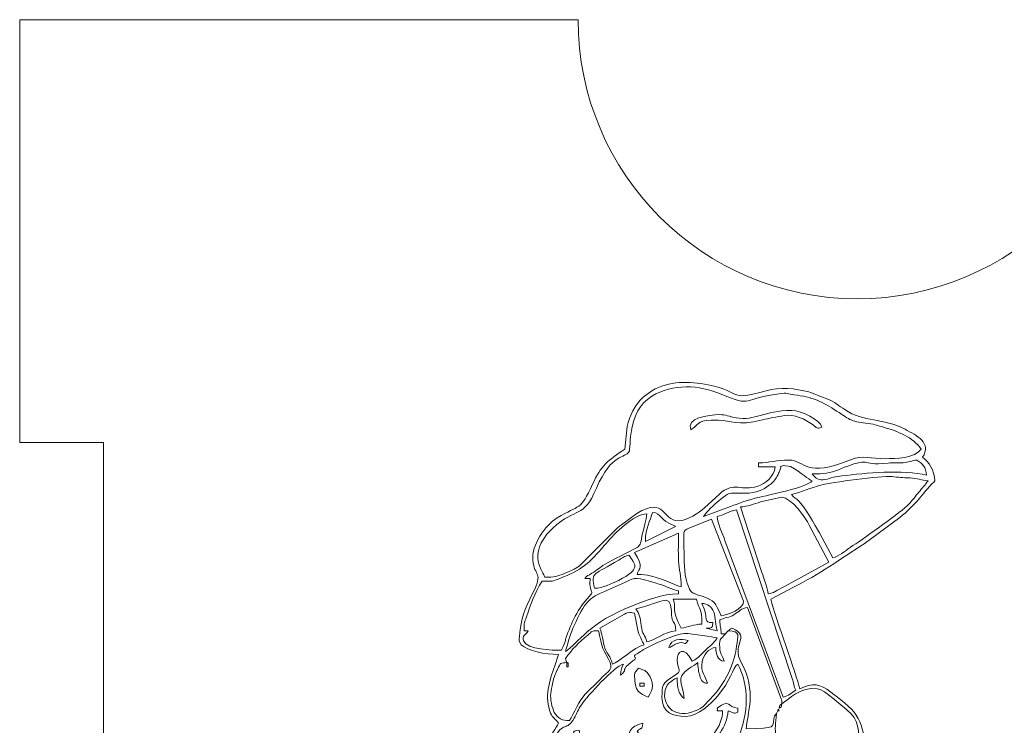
# Model space of a CAD drawing. Header units: millimetres. Extents: x -811 to 1340, y -192 to 870.
# Tile 554 of 656: x 486 to 521, y 341 to 366. Entities that reach past the tile are written whole.
import ezdxf

# ---------------------------------------------------------------- set-up
doc = ezdxf.new("R2010")
doc.units = ezdxf.units.MM
doc.header["$MEASUREMENT"] = 0
doc.layers.add('layer 1', color=7, linetype='Continuous')

msp = doc.modelspace()

# ---------------------------------------------------------------- linework, layer by layer
at = {"layer": 'layer 1', "color": 250, "lineweight": 9}
msp.add_open_spline([(545.8618, 331.1878), (545.8618, 331.1878), (545.8618, 316.0378), (545.8618, 316.0378), (545.8618, 316.0378), (545.8618, 316.0378), (525.8618, 316.0378), (525.8618, 316.0378), (525.8618, 316.0378), (525.8618, 316.0378), (525.8618, 319.0378), (525.8618, 319.0378), (525.8618, 319.0378), (525.8618, 319.0378), (505.8618, 319.0378), (505.8618, 319.0378), (505.8618, 319.0378), (505.8618, 319.0378), (505.8618, 316.0378), (505.8618, 316.0378), (505.8618, 316.0378), (505.8618, 316.0378), (485.8618, 316.0378), (485.8618, 316.0378), (485.8618, 316.0378), (485.8618, 316.0378), (485.8618, 331.1878), (485.8618, 331.1878), (485.8618, 331.1878), (485.8618, 331.1878), (488.8618, 331.1878), (488.8618, 331.1878), (488.8618, 331.1878), (488.8618, 331.1878), (488.8618, 350.8878), (488.8618, 350.8878), (488.8618, 350.8878), (488.8618, 350.8878), (485.8618, 350.8878), (485.8618, 350.8878), (485.8618, 350.8878), (485.8618, 350.8878), (485.8618, 366.0378), (485.8618, 366.0378), (485.8618, 366.0378), (485.8618, 366.0378), (505.8617, 366.0378), (505.8617, 366.0378), (505.8617, 366.0378), (505.8617, 360.5159), (510.3399, 356.0378), (515.8617, 356.0378), (515.8617, 356.0378), (521.3835, 356.0378), (525.8617, 360.5159), (525.8617, 366.0378), (525.8617, 366.0378), (525.8617, 366.0378), (545.8618, 366.0378), (545.8618, 366.0378), (545.8618, 366.0378), (545.8618, 366.0378), (545.8618, 350.8878), (545.8618, 350.8878), (545.8618, 350.8878), (545.8618, 350.8878), (542.8618, 350.8878), (542.8618, 350.8878), (542.8618, 350.8878), (542.8618, 350.8878), (542.8618, 331.1878), (542.8618, 331.1878), (542.8618, 331.1878), (542.8618, 331.1878), (545.8618, 331.1878), (545.8618, 331.1878)], degree=3, knots=[0, 0, 0, 0, 0.05, 0.05, 0.05, 0.05, 0.1, 0.1, 0.1, 0.1, 0.15, 0.15, 0.15, 0.15, 0.2, 0.2, 0.2, 0.2, 0.25, 0.25, 0.25, 0.25, 0.3, 0.3, 0.3, 0.3, 0.35, 0.35, 0.35, 0.35, 0.4, 0.4, 0.4, 0.4, 0.45, 0.45, 0.45, 0.45, 0.5, 0.5, 0.5, 0.5, 0.55, 0.55, 0.55, 0.55, 0.6, 0.6, 0.6, 0.6, 0.65, 0.65, 0.65, 0.65, 0.7, 0.7, 0.7, 0.7, 0.75, 0.75, 0.75, 0.75, 0.8, 0.8, 0.8, 0.8, 0.85, 0.85, 0.85, 0.85, 0.9, 0.9, 0.9, 0.9, 1, 1, 1, 1], dxfattribs=at)
at = {"layer": 'layer 1', "color": 114, "lineweight": 9}
for points, knots in [([(507.5341, 350.6536), (506.9558, 350.2663), (506.6691, 350.0427), (506.3772, 349.3914), (506.3772, 349.3914), (505.9445, 348.426), (505.9174, 348.6796), (505.1157, 348.1844), (505.1157, 348.1844), (504.6814, 347.916), (504.1863, 347.2264), (504.2399, 346.6644), (504.2399, 346.6644), (504.2963, 346.0758), (504.6301, 346.2676), (504.2427, 345.5027), (504.2427, 345.5027), (503.9026, 344.831), (503.8407, 344.648), (503.7643, 343.9493), (503.7643, 343.9493), (503.7499, 343.8168), (503.7294, 343.7505), (503.8291, 343.6442), (503.8291, 343.6442), (504.051, 343.4074), (504.6887, 343.2975), (505.1643, 343.2975), (505.1643, 343.2975), (505.1643, 343.2975), (505.0309, 342.8879), (505.0309, 342.8879), (505.0309, 342.8879), (504.831, 342.3594), (504.642, 341.7527), (504.8792, 341.1856), (504.8792, 341.1856), (504.9467, 341.0245), (505.0593, 340.9858), (505.1643, 340.829), (505.1643, 340.829), (504.9798, 340.4802), (504.4302, 339.908), (504.7763, 339.256), (504.7763, 339.256), (504.845, 339.1264), (504.885, 339.1246), (504.9669, 339.0023), (504.9669, 339.0023), (504.9382, 338.8952), (504.4732, 337.9715), (504.4732, 337.3238), (504.4732, 337.3238), (504.4732, 336.8465), (504.6056, 337.1653), (504.2849, 336.6728), (504.2849, 336.6728), (504.0336, 336.2872), (503.8427, 335.8352), (503.6949, 335.3867), (503.6949, 335.3867), (503.2564, 334.0568), (504.0153, 332.9299), (505.51, 332.9299), (505.51, 332.9299), (505.51, 332.9299), (505.4323, 332.8101), (505.4323, 332.8101), (505.4323, 332.8101), (505.18, 332.4588), (505.01, 332.0888), (504.8736, 331.6901), (504.8736, 331.6901), (504.8103, 331.5047), (504.7912, 331.3927), (504.7361, 331.1858), (504.7361, 331.1858), (504.4159, 329.9838), (504.7812, 329.9118), (503.8531, 329.5511), (503.8531, 329.5511), (502.8345, 329.1552), (503.0018, 329.0287), (502.3127, 328.2774), (502.3127, 328.2774), (502.0994, 328.0449), (501.84, 327.905), (501.5951, 327.7114), (501.5951, 327.7114), (501.5951, 327.7114), (501.1149, 327.2041), (501.1149, 327.2041), (501.1149, 327.2041), (500.746, 326.6563), (500.5658, 325.8764), (501.4668, 325.727), (501.4668, 325.727), (502.5451, 325.5482), (501.8853, 325.5706), (502.7526, 325.0874), (502.7526, 325.0874), (502.8934, 325.009), (503.0131, 324.9026), (503.1424, 324.8355), (503.1424, 324.8355), (503.6618, 324.5657), (504.4366, 324.4039), (505.1148, 324.29), (505.1148, 324.29), (505.816, 324.1723), (506.6349, 324.0433), (507.4354, 324.0433), (507.4354, 324.0433), (507.4354, 324.0433), (508.0751, 324.0907), (508.0751, 324.0907), (508.0751, 324.0907), (508.8095, 324.1142), (509.615, 324.2113), (510.3131, 324.3253), (510.3131, 324.3253), (511.3656, 324.497), (511.4117, 324.5501), (512.4132, 324.4298), (512.4132, 324.4298), (513.1197, 324.3449), (513.7458, 324.2871), (514.4532, 324.4803), (514.4532, 324.4803), (514.7429, 324.5594), (515.0711, 324.6379), (515.3345, 324.7345), (515.3345, 324.7345), (515.3345, 324.7345), (516.455, 325.2927), (516.455, 325.2927), (516.455, 325.2927), (516.5829, 325.3738), (516.6894, 325.4431), (516.801, 325.5389), (516.801, 325.5389), (517.4943, 326.1341), (517.4331, 326.3775), (517.7889, 326.7727), (517.7889, 326.7727), (518.0398, 327.0515), (518.8691, 327.3073), (519.243, 327.5897), (519.243, 327.5897), (519.243, 327.5897), (520.0835, 328.5265), (520.0835, 328.5265), (520.0835, 328.5265), (520.4641, 329.2247), (520.3412, 329.9651), (519.5683, 330.2518), (519.5683, 330.2518), (519.3179, 330.3448), (518.9488, 330.3993), (518.642, 330.4117), (518.642, 330.4117), (518.296, 330.4256), (517.9704, 330.4912), (517.6666, 330.5718), (517.6666, 330.5718), (516.995, 330.7502), (517.1854, 331.2361), (516.2725, 331.4488), (516.2725, 331.4488), (516.2725, 332.2284), (516.1786, 333.2052), (515.8579, 333.9469), (515.8579, 333.9469), (515.5748, 334.6012), (515.0081, 335.1241), (514.3965, 335.4477), (514.3965, 335.4477), (514.3965, 335.9633), (514.502, 336.247), (514.3109, 336.8925), (514.3109, 336.8925), (514.2667, 337.0418), (514.2342, 337.1727), (514.199, 337.3238), (514.199, 337.3238), (514.377, 337.3385), (514.38, 337.3711), (514.4984, 337.4687), (514.4984, 337.4687), (514.6459, 337.59), (514.6151, 337.6257), (514.7421, 337.7187), (514.7421, 337.7187), (514.9351, 337.6671), (515.0408, 337.4386), (515.3976, 337.2881), (515.3976, 337.2881), (515.9831, 337.0411), (516.5568, 336.842), (517.0707, 337.4143), (517.0707, 337.4143), (517.1239, 337.4734), (517.2833, 337.733), (517.3167, 337.81), (517.3167, 337.81), (517.953, 339.2792), (516.5436, 340.4458), (516.1266, 339.3451), (516.1266, 339.3451), (516.0044, 339.0225), (516.2999, 338.0643), (515.9763, 338.0643), (515.9763, 338.0643), (515.7822, 338.0643), (515.6991, 338.1534), (515.5995, 338.2798), (515.5995, 338.2798), (515.5995, 338.2798), (515.4826, 338.5086), (515.4826, 338.5086), (515.4826, 338.5086), (515.6724, 338.7677), (515.735, 338.6573), (515.8783, 339.1004), (515.8783, 339.1004), (516.0936, 339.7668), (516.2453, 340.48), (515.8272, 341.1242), (515.8272, 341.1242), (515.6613, 341.3797), (515.1799, 341.7453), (514.9186, 341.9436), (514.9186, 341.9436), (514.5205, 342.2456), (514.2644, 342.2842), (513.8041, 342.0633), (513.8041, 342.0633), (513.683, 342.5827), (512.9236, 344.6013), (512.7673, 345.2723), (512.7673, 345.2723), (512.7673, 345.2723), (513.5736, 345.7002), (513.5736, 345.7002), (513.5736, 345.7002), (514.4639, 346.1411), (515.2869, 346.7245), (516.1098, 347.2617), (516.1098, 347.2617), (516.1098, 347.2617), (517.3867, 348.2064), (517.3867, 348.2064), (517.3867, 348.2064), (517.9294, 348.6326), (518.1061, 348.9409), (518.523, 349.3904), (518.523, 349.3904), (518.53, 349.3979), (518.5403, 349.4083), (518.5472, 349.4156), (518.5472, 349.4156), (518.5939, 349.4654), (518.5885, 349.4447), (518.6423, 349.518), (518.6423, 349.518), (518.6112, 349.8914), (518.4416, 350.1943), (518.1979, 350.3573), (518.1979, 350.3573), (518.5407, 350.8692), (517.994, 351.1413), (517.5732, 351.3618), (517.5732, 351.3618), (516.7778, 351.7786), (516.0973, 351.6039), (515.4132, 352.0653), (515.4132, 352.0653), (515.2178, 352.197), (515.0209, 352.3523), (514.8068, 352.4461), (514.8068, 352.4461), (514.8068, 352.4461), (514.3058, 352.6364), (514.3058, 352.6364), (514.3058, 352.6364), (514.2414, 352.6615), (514.2207, 352.6717), (514.1218, 352.6992), (514.1218, 352.6992), (513.6624, 352.8268), (513.0751, 352.8848), (512.6018, 352.7444), (512.6018, 352.7444), (511.2371, 352.3395), (511.7585, 352.7078), (510.5255, 352.9538), (510.5255, 352.9538), (509.826, 353.0934), (509.1305, 353.1017), (508.5037, 352.745), (508.5037, 352.745), (508.5037, 352.745), (508.1892, 352.5162), (508.1892, 352.5162), (508.1892, 352.5162), (507.9028, 352.2355), (507.7005, 351.8485), (507.6175, 351.4588), (507.6175, 351.4588), (507.6175, 351.4588), (507.5341, 350.6536), (507.5341, 350.6536)], [0, 0, 0, 0, 0.0126582, 0.0126582, 0.0126582, 0.0126582, 0.0253165, 0.0253165, 0.0253165, 0.0253165, 0.0379747, 0.0379747, 0.0379747, 0.0379747, 0.0506329, 0.0506329, 0.0506329, 0.0506329, 0.0632911, 0.0632911, 0.0632911, 0.0632911, 0.0759494, 0.0759494, 0.0759494, 0.0759494, 0.0886076, 0.0886076, 0.0886076, 0.0886076, 0.1012658, 0.1012658, 0.1012658, 0.1012658, 0.1139241, 0.1139241, 0.1139241, 0.1139241, 0.1265823, 0.1265823, 0.1265823, 0.1265823, 0.1392405, 0.1392405, 0.1392405, 0.1392405, 0.1518987, 0.1518987, 0.1518987, 0.1518987, 0.164557, 0.164557, 0.164557, 0.164557, 0.1772152, 0.1772152, 0.1772152, 0.1772152, 0.1898734, 0.1898734, 0.1898734, 0.1898734, 0.2025316, 0.2025316, 0.2025316, 0.2025316, 0.2151899, 0.2151899, 0.2151899, 0.2151899, 0.2278481, 0.2278481, 0.2278481, 0.2278481, 0.2405063, 0.2405063, 0.2405063, 0.2405063, 0.2531646, 0.2531646, 0.2531646, 0.2531646, 0.2658228, 0.2658228, 0.2658228, 0.2658228, 0.278481, 0.278481, 0.278481, 0.278481, 0.2911392, 0.2911392, 0.2911392, 0.2911392, 0.3037975, 0.3037975, 0.3037975, 0.3037975, 0.3164557, 0.3164557, 0.3164557, 0.3164557, 0.3291139, 0.3291139, 0.3291139, 0.3291139, 0.3417722, 0.3417722, 0.3417722, 0.3417722, 0.3544304, 0.3544304, 0.3544304, 0.3544304, 0.3670886, 0.3670886, 0.3670886, 0.3670886, 0.3797468, 0.3797468, 0.3797468, 0.3797468, 0.3924051, 0.3924051, 0.3924051, 0.3924051, 0.4050633, 0.4050633, 0.4050633, 0.4050633, 0.4177215, 0.4177215, 0.4177215, 0.4177215, 0.4303797, 0.4303797, 0.4303797, 0.4303797, 0.443038, 0.443038, 0.443038, 0.443038, 0.4556962, 0.4556962, 0.4556962, 0.4556962, 0.4683544, 0.4683544, 0.4683544, 0.4683544, 0.4810127, 0.4810127, 0.4810127, 0.4810127, 0.4936709, 0.4936709, 0.4936709, 0.4936709, 0.5063291, 0.5063291, 0.5063291, 0.5063291, 0.5189873, 0.5189873, 0.5189873, 0.5189873, 0.5316456, 0.5316456, 0.5316456, 0.5316456, 0.5443038, 0.5443038, 0.5443038, 0.5443038, 0.556962, 0.556962, 0.556962, 0.556962, 0.5696203, 0.5696203, 0.5696203, 0.5696203, 0.5822785, 0.5822785, 0.5822785, 0.5822785, 0.5949367, 0.5949367, 0.5949367, 0.5949367, 0.6075949, 0.6075949, 0.6075949, 0.6075949, 0.6202532, 0.6202532, 0.6202532, 0.6202532, 0.6329114, 0.6329114, 0.6329114, 0.6329114, 0.6455696, 0.6455696, 0.6455696, 0.6455696, 0.6582278, 0.6582278, 0.6582278, 0.6582278, 0.6708861, 0.6708861, 0.6708861, 0.6708861, 0.6835443, 0.6835443, 0.6835443, 0.6835443, 0.6962025, 0.6962025, 0.6962025, 0.6962025, 0.7088608, 0.7088608, 0.7088608, 0.7088608, 0.721519, 0.721519, 0.721519, 0.721519, 0.7341772, 0.7341772, 0.7341772, 0.7341772, 0.7468354, 0.7468354, 0.7468354, 0.7468354, 0.7594937, 0.7594937, 0.7594937, 0.7594937, 0.7721519, 0.7721519, 0.7721519, 0.7721519, 0.7848101, 0.7848101, 0.7848101, 0.7848101, 0.7974684, 0.7974684, 0.7974684, 0.7974684, 0.8101266, 0.8101266, 0.8101266, 0.8101266, 0.8227848, 0.8227848, 0.8227848, 0.8227848, 0.835443, 0.835443, 0.835443, 0.835443, 0.8481013, 0.8481013, 0.8481013, 0.8481013, 0.8607595, 0.8607595, 0.8607595, 0.8607595, 0.8734177, 0.8734177, 0.8734177, 0.8734177, 0.8860759, 0.8860759, 0.8860759, 0.8860759, 0.8987342, 0.8987342, 0.8987342, 0.8987342, 0.9113924, 0.9113924, 0.9113924, 0.9113924, 0.9240506, 0.9240506, 0.9240506, 0.9240506, 0.9367089, 0.9367089, 0.9367089, 0.9367089, 0.9493671, 0.9493671, 0.9493671, 0.9493671, 0.9620253, 0.9620253, 0.9620253, 0.9620253, 0.9746835, 0.9746835, 0.9746835, 0.9746835, 1, 1, 1, 1]), ([(516.8649, 350.308), (516.3385, 350.308), (516.0648, 350.4517), (515.6224, 350.2669), (515.6224, 350.2669), (513.9907, 349.5852), (514.0162, 350.2586), (513.4091, 350.2586), (513.4091, 350.2586), (512.9706, 350.2586), (512.7429, 350.1598), (512.3229, 350.1598), (512.3229, 350.1598), (512.3229, 350.1598), (512.3229, 350.0117), (512.3229, 350.0117), (512.3229, 350.0117), (512.3229, 350.0117), (512.9154, 350.0117), (512.9154, 350.0117), (512.9154, 350.0117), (512.8868, 349.6674), (512.5843, 349.4267), (512.2773, 349.3169), (512.2773, 349.3169), (511.7582, 349.1314), (511.406, 349.5037), (510.9271, 349.0378), (510.9271, 349.0378), (510.9271, 349.0378), (510.386, 348.5422), (510.386, 348.5422), (510.386, 348.5422), (510.213, 348.3794), (509.7649, 348.0864), (509.4596, 348.0864), (509.4596, 348.0864), (508.8461, 348.0864), (509.0246, 348.9677), (507.962, 348.3497), (507.962, 348.3497), (507.962, 348.3497), (507.2873, 347.8395), (507.2873, 347.8395), (507.2873, 347.8395), (507.2793, 347.833), (507.268, 347.8238), (507.2601, 347.8172), (507.2601, 347.8172), (507.2601, 347.8172), (505.9039, 346.4582), (505.9039, 346.4582), (505.9039, 346.4582), (505.7418, 346.3528), (505.5745, 346.2799), (505.3765, 346.1957), (505.3765, 346.1957), (505.1268, 346.0894), (505.0147, 346.0622), (504.6707, 346.0622), (504.6707, 346.0622), (504.6258, 346.2301), (504.0056, 346.8743), (504.8968, 347.7615), (504.8968, 347.7615), (504.8968, 347.7615), (504.948, 347.809), (504.948, 347.809), (504.948, 347.809), (505.8328, 348.6229), (506.0357, 348.1204), (506.5186, 349.2499), (506.5186, 349.2499), (507.0661, 350.5308), (507.5481, 350.3163), (507.6851, 350.5519), (507.6851, 350.5519), (507.7735, 350.7038), (507.5885, 351.9827), (508.5045, 352.5467), (508.5045, 352.5467), (509.2499, 353.0057), (510.1985, 352.9552), (510.9835, 352.6219), (510.9835, 352.6219), (512.1526, 352.1256), (511.6757, 352.4781), (513.1493, 352.6459), (513.1493, 352.6459), (513.417, 352.6763), (513.396, 352.6103), (513.7048, 352.5786), (513.7048, 352.5786), (514.3322, 352.514), (514.7425, 352.2703), (515.2083, 351.959), (515.2083, 351.959), (515.3224, 351.8829), (515.5474, 351.7369), (515.638, 351.6976), (515.638, 351.6976), (515.8273, 351.6155), (516.0031, 351.607), (516.252, 351.571), (516.252, 351.571), (516.5419, 351.5291), (516.5712, 351.4966), (516.8054, 351.4333), (516.8054, 351.4333), (517.2848, 351.3034), (517.8683, 351.0722), (518.1486, 350.6536), (518.1486, 350.6536), (517.9261, 350.3213), (517.2418, 350.308), (516.8649, 350.308)], [0, 0, 0, 0, 0.0333333, 0.0333333, 0.0333333, 0.0333333, 0.0666667, 0.0666667, 0.0666667, 0.0666667, 0.1, 0.1, 0.1, 0.1, 0.1333333, 0.1333333, 0.1333333, 0.1333333, 0.1666667, 0.1666667, 0.1666667, 0.1666667, 0.2, 0.2, 0.2, 0.2, 0.2333333, 0.2333333, 0.2333333, 0.2333333, 0.2666667, 0.2666667, 0.2666667, 0.2666667, 0.3, 0.3, 0.3, 0.3, 0.3333333, 0.3333333, 0.3333333, 0.3333333, 0.3666667, 0.3666667, 0.3666667, 0.3666667, 0.4, 0.4, 0.4, 0.4, 0.4333333, 0.4333333, 0.4333333, 0.4333333, 0.4666667, 0.4666667, 0.4666667, 0.4666667, 0.5, 0.5, 0.5, 0.5, 0.5333333, 0.5333333, 0.5333333, 0.5333333, 0.5666667, 0.5666667, 0.5666667, 0.5666667, 0.6, 0.6, 0.6, 0.6, 0.6333333, 0.6333333, 0.6333333, 0.6333333, 0.6666667, 0.6666667, 0.6666667, 0.6666667, 0.7, 0.7, 0.7, 0.7, 0.7333333, 0.7333333, 0.7333333, 0.7333333, 0.7666667, 0.7666667, 0.7666667, 0.7666667, 0.8, 0.8, 0.8, 0.8, 0.8333333, 0.8333333, 0.8333333, 0.8333333, 0.8666667, 0.8666667, 0.8666667, 0.8666667, 0.9, 0.9, 0.9, 0.9, 0.9333333, 0.9333333, 0.9333333, 0.9333333, 1, 1, 1, 1]), ([(510.9406, 351.8878), (510.5131, 351.8878), (509.708, 351.7529), (509.9038, 351.3448), (509.9038, 351.3448), (510.3213, 351.6243), (510.0654, 351.6902), (510.8913, 351.6902), (510.8913, 351.6902), (511.3607, 351.6902), (511.5312, 351.4596), (512.462, 351.6994), (512.462, 351.6994), (512.6985, 351.7603), (512.9687, 351.7992), (513.2498, 351.8548), (513.2498, 351.8548), (513.5869, 351.9216), (514.0009, 351.7261), (514.2758, 351.5177), (514.2758, 351.5177), (514.4171, 351.4108), (514.4173, 351.3588), (514.594, 351.4434), (514.594, 351.4434), (514.5273, 351.6931), (513.8729, 352.0359), (513.5079, 352.0359), (513.5079, 352.0359), (512.4939, 352.0359), (512.2251, 351.6539), (511.519, 351.7716), (511.519, 351.7716), (511.2738, 351.8125), (511.149, 351.8878), (510.9406, 351.8878)], [0, 0, 0, 0, 0.1, 0.1, 0.1, 0.1, 0.2, 0.2, 0.2, 0.2, 0.3, 0.3, 0.3, 0.3, 0.4, 0.4, 0.4, 0.4, 0.5, 0.5, 0.5, 0.5, 0.6, 0.6, 0.6, 0.6, 0.7, 0.7, 0.7, 0.7, 0.8, 0.8, 0.8, 0.8, 1, 1, 1, 1]), ([(514.2484, 349.7649), (514.6854, 349.7649), (514.8766, 349.7857), (515.1875, 349.912), (515.1875, 349.912), (516.4854, 350.439), (515.8514, 350.0235), (516.9708, 350.1525), (516.9708, 350.1525), (517.1476, 350.1729), (517.3277, 350.1478), (517.5054, 350.1613), (517.5054, 350.1613), (517.7044, 350.1765), (517.8035, 350.2422), (518.0005, 350.2586), (518.0005, 350.2586), (518.1944, 350.1288), (518.3213, 350.0132), (518.3461, 349.7155), (518.3461, 349.7155), (517.5027, 349.912), (516.1552, 349.8067), (515.3125, 349.6882), (515.3125, 349.6882), (515.2151, 349.6745), (515.1052, 349.6649), (515.0108, 349.6442), (515.0108, 349.6442), (514.8634, 349.6117), (514.8541, 349.586), (514.6967, 349.5588), (514.6967, 349.5588), (514.4947, 349.5239), (514.3652, 349.5904), (514.2484, 349.7649)], [0, 0, 0, 0, 0.1, 0.1, 0.1, 0.1, 0.2, 0.2, 0.2, 0.2, 0.3, 0.3, 0.3, 0.3, 0.4, 0.4, 0.4, 0.4, 0.5, 0.5, 0.5, 0.5, 0.6, 0.6, 0.6, 0.6, 0.7, 0.7, 0.7, 0.7, 0.8, 0.8, 0.8, 0.8, 1, 1, 1, 1]), ([(510.3481, 348.2344), (510.4614, 348.4036), (510.7363, 348.6683), (510.9118, 348.8063), (510.9118, 348.8063), (511.3025, 349.1135), (511.1736, 349.0753), (511.831, 349.072), (511.831, 349.072), (512.2796, 349.0696), (512.4637, 349.1853), (512.7196, 349.3683), (512.7196, 349.3683), (512.8414, 349.4554), (512.9119, 349.5418), (512.9953, 349.685), (512.9953, 349.685), (513.053, 349.784), (513.0419, 349.7849), (513.0871, 349.8894), (513.0871, 349.8894), (513.1775, 350.0982), (513.0255, 349.986), (513.2116, 350.0611), (513.2116, 350.0611), (513.2116, 350.0611), (513.4649, 350.0239), (513.4649, 350.0239), (513.4649, 350.0239), (513.8851, 349.803), (514.0971, 349.5585), (514.2484, 349.518), (514.2484, 349.518), (514.0691, 349.2733), (512.6699, 349.0025), (512.2857, 348.9135), (512.2857, 348.9135), (511.9679, 348.8398), (511.6418, 348.7077), (511.3174, 348.5982), (511.3174, 348.5982), (511.3174, 348.5982), (510.3481, 348.2344), (510.3481, 348.2344)], [0, 0, 0, 0, 0.0833333, 0.0833333, 0.0833333, 0.0833333, 0.1666667, 0.1666667, 0.1666667, 0.1666667, 0.25, 0.25, 0.25, 0.25, 0.3333333, 0.3333333, 0.3333333, 0.3333333, 0.4166667, 0.4166667, 0.4166667, 0.4166667, 0.5, 0.5, 0.5, 0.5, 0.5833333, 0.5833333, 0.5833333, 0.5833333, 0.6666667, 0.6666667, 0.6666667, 0.6666667, 0.75, 0.75, 0.75, 0.75, 0.8333333, 0.8333333, 0.8333333, 0.8333333, 1, 1, 1, 1]), ([(514.9889, 346.7534), (514.9889, 346.7534), (514.5039, 347.6508), (514.5039, 347.6508), (514.5039, 347.6508), (514.3747, 347.9049), (513.934, 348.6307), (513.7692, 348.7921), (513.7692, 348.7921), (513.673, 348.8862), (513.5806, 348.925), (513.5079, 349.0244), (513.5079, 349.0244), (513.8578, 349.1058), (514.2179, 349.2697), (514.5539, 349.3607), (514.5539, 349.3607), (514.9358, 349.4641), (516.705, 349.6997), (517.1081, 349.6648), (517.1081, 349.6648), (517.3271, 349.6457), (517.475, 349.6292), (517.7537, 349.6169), (517.7537, 349.6169), (517.9814, 349.6068), (518.1836, 349.5357), (518.3954, 349.518), (518.3954, 349.518), (518.2928, 349.3648), (518.1888, 349.2546), (518.0651, 349.1078), (518.0651, 349.1078), (517.946, 348.9664), (517.8273, 348.7971), (517.707, 348.6759), (517.707, 348.6759), (517.4568, 348.4238), (516.129, 347.4718), (515.7229, 347.2043), (515.7229, 347.2043), (515.7229, 347.2043), (515.6338, 347.1454), (515.6338, 347.1454), (515.6338, 347.1454), (515.6251, 347.1394), (515.6134, 347.1308), (515.605, 347.1247), (515.605, 347.1247), (515.4346, 347.0017), (515.1875, 346.8064), (514.9889, 346.7534)], [0, 0, 0, 0, 0.0714286, 0.0714286, 0.0714286, 0.0714286, 0.1428571, 0.1428571, 0.1428571, 0.1428571, 0.2142857, 0.2142857, 0.2142857, 0.2142857, 0.2857143, 0.2857143, 0.2857143, 0.2857143, 0.3571429, 0.3571429, 0.3571429, 0.3571429, 0.4285714, 0.4285714, 0.4285714, 0.4285714, 0.5, 0.5, 0.5, 0.5, 0.5714286, 0.5714286, 0.5714286, 0.5714286, 0.6428571, 0.6428571, 0.6428571, 0.6428571, 0.7142857, 0.7142857, 0.7142857, 0.7142857, 0.7857143, 0.7857143, 0.7857143, 0.7857143, 0.8571429, 0.8571429, 0.8571429, 0.8571429, 1, 1, 1, 1]), ([(511.6811, 348.5801), (511.8994, 348.5849), (512.1815, 348.6966), (512.3927, 348.7571), (512.3927, 348.7571), (512.3927, 348.7571), (513.1622, 348.9256), (513.1622, 348.9256), (513.1622, 348.9256), (513.4996, 348.9256), (514.0042, 348.1722), (514.1416, 347.9303), (514.1416, 347.9303), (514.1416, 347.9303), (514.8409, 346.6053), (514.8409, 346.6053), (514.8409, 346.6053), (514.8409, 346.6053), (513.2514, 345.7261), (513.2514, 345.7261), (513.2514, 345.7261), (512.9101, 345.5732), (512.8978, 345.4888), (512.6686, 345.4698), (512.6686, 345.4698), (512.6525, 345.6629), (512.5127, 346.0345), (512.446, 346.2345), (512.446, 346.2345), (512.446, 346.2345), (511.6811, 348.5801), (511.6811, 348.5801)], [0, 0, 0, 0, 0.1111111, 0.1111111, 0.1111111, 0.1111111, 0.2222222, 0.2222222, 0.2222222, 0.2222222, 0.3333333, 0.3333333, 0.3333333, 0.3333333, 0.4444444, 0.4444444, 0.4444444, 0.4444444, 0.5555556, 0.5555556, 0.5555556, 0.5555556, 0.6666667, 0.6666667, 0.6666667, 0.6666667, 0.7777778, 0.7777778, 0.7777778, 0.7777778, 1, 1, 1, 1]), ([(510.8419, 348.2344), (511.0827, 348.2906), (511.2682, 348.4196), (511.5331, 348.4813), (511.5331, 348.4813), (511.5331, 348.4813), (513.5347, 342.4357), (513.5347, 342.4357), (513.5347, 342.4357), (513.5881, 342.2742), (513.5944, 342.1423), (513.6559, 342.0139), (513.6559, 342.0139), (513.5134, 341.9184), (513.399, 341.8106), (513.2116, 341.767), (513.2116, 341.767), (513.2116, 341.767), (511.1237, 347.3808), (511.1237, 347.3808), (511.1237, 347.3808), (511.0419, 347.6014), (510.8479, 348.0149), (510.8419, 348.2344)], [0, 0, 0, 0, 0.1428571, 0.1428571, 0.1428571, 0.1428571, 0.2857143, 0.2857143, 0.2857143, 0.2857143, 0.4285714, 0.4285714, 0.4285714, 0.4285714, 0.5714286, 0.5714286, 0.5714286, 0.5714286, 0.7142857, 0.7142857, 0.7142857, 0.7142857, 1, 1, 1, 1]), ([(506.1024, 346.0128), (506.1024, 346.0128), (506.2999, 346.0128), (506.2999, 346.0128), (506.2999, 346.0128), (506.281, 345.786), (506.2632, 345.9263), (506.291, 345.7526), (506.291, 345.7526), (506.3366, 345.4667), (506.4265, 345.5515), (506.2546, 345.367), (506.2546, 345.367), (505.8655, 344.9491), (505.6057, 344.4219), (505.4283, 343.8728), (505.4283, 343.8728), (505.4061, 343.8038), (505.4064, 343.7874), (505.3824, 343.7212), (505.3824, 343.7212), (505.3591, 343.6564), (505.2892, 343.4998), (505.2631, 343.4456), (505.2631, 343.4456), (504.9285, 343.4456), (504.046, 343.4626), (503.91, 343.7785), (503.91, 343.7785), (503.8316, 343.9608), (503.9794, 343.9891), (504.0782, 344.1368), (504.0782, 344.1368), (504.0782, 344.1368), (503.9301, 344.1368), (503.9301, 344.1368), (503.9301, 344.1368), (503.9301, 344.4864), (503.9311, 344.4232), (504.0136, 344.6458), (504.0136, 344.6458), (504.1708, 345.0703), (504.2761, 345.4722), (504.5719, 345.9141), (504.5719, 345.9141), (504.9781, 345.9141), (504.9118, 345.9073), (505.2088, 346.0178), (505.2088, 346.0178), (505.9611, 346.2977), (506.2887, 346.5886), (506.7982, 347.1931), (506.7982, 347.1931), (506.7982, 347.1931), (506.8652, 347.2742), (506.8652, 347.2742), (506.8652, 347.2742), (507.1603, 347.6272), (507.8494, 348.3227), (508.3241, 348.3332), (508.3241, 348.3332), (508.319, 348.1093), (508.2061, 347.8431), (508.1487, 347.5211), (508.1487, 347.5211), (508.1487, 347.5211), (508.1165, 347.3558), (508.1165, 347.3558), (508.1165, 347.3558), (508.0638, 347.1626), (508.0569, 347.1761), (507.8614, 347.0678), (507.8614, 347.0678), (507.4198, 346.8236), (507.0329, 346.6773), (506.5888, 346.3658), (506.5888, 346.3658), (506.5045, 346.3067), (506.4581, 346.262), (506.3588, 346.2007), (506.3588, 346.2007), (506.2107, 346.1095), (506.1985, 346.1441), (506.1024, 346.0128)], [0, 0, 0, 0, 0.0454545, 0.0454545, 0.0454545, 0.0454545, 0.0909091, 0.0909091, 0.0909091, 0.0909091, 0.1363636, 0.1363636, 0.1363636, 0.1363636, 0.1818182, 0.1818182, 0.1818182, 0.1818182, 0.2272727, 0.2272727, 0.2272727, 0.2272727, 0.2727273, 0.2727273, 0.2727273, 0.2727273, 0.3181818, 0.3181818, 0.3181818, 0.3181818, 0.3636364, 0.3636364, 0.3636364, 0.3636364, 0.4090909, 0.4090909, 0.4090909, 0.4090909, 0.4545455, 0.4545455, 0.4545455, 0.4545455, 0.5, 0.5, 0.5, 0.5, 0.5454545, 0.5454545, 0.5454545, 0.5454545, 0.5909091, 0.5909091, 0.5909091, 0.5909091, 0.6363636, 0.6363636, 0.6363636, 0.6363636, 0.6818182, 0.6818182, 0.6818182, 0.6818182, 0.7272727, 0.7272727, 0.7272727, 0.7272727, 0.7727273, 0.7727273, 0.7727273, 0.7727273, 0.8181818, 0.8181818, 0.8181818, 0.8181818, 0.8636364, 0.8636364, 0.8636364, 0.8636364, 0.9090909, 0.9090909, 0.9090909, 0.9090909, 1, 1, 1, 1]), ([(508.2747, 347.3458), (508.2747, 347.8382), (508.4486, 348.0695), (508.5215, 348.3826), (508.5215, 348.3826), (508.8722, 348.3534), (508.7594, 348.1177), (509.3205, 347.898), (509.3205, 347.898), (509.3317, 347.8936), (509.3457, 347.8887), (509.3564, 347.8844), (509.3564, 347.8844), (509.3564, 347.8844), (508.2747, 347.3458), (508.2747, 347.3458)], [0, 0, 0, 0, 0.2, 0.2, 0.2, 0.2, 0.4, 0.4, 0.4, 0.4, 0.6, 0.6, 0.6, 0.6, 1, 1, 1, 1]), ([(509.657, 346.9014), (509.657, 347.778), (509.5868, 347.7059), (509.8289, 347.8157), (509.8289, 347.8157), (509.8289, 347.8157), (510.6444, 348.1358), (510.6444, 348.1358), (510.6444, 348.1358), (510.6444, 348.1358), (511.7881, 345.2014), (511.7881, 345.2014), (511.7881, 345.2014), (511.8122, 344.9369), (511.2279, 344.6997), (510.99, 344.6799), (510.99, 344.6799), (510.7572, 345.1651), (510.756, 345.2226), (510.3431, 345.3659), (510.3431, 345.3659), (509.9933, 345.4872), (509.9252, 345.46), (509.8117, 345.7232), (509.8117, 345.7232), (509.6749, 346.04), (509.657, 346.5517), (509.657, 346.9014)], [0, 0, 0, 0, 0.125, 0.125, 0.125, 0.125, 0.25, 0.25, 0.25, 0.25, 0.375, 0.375, 0.375, 0.375, 0.5, 0.5, 0.5, 0.5, 0.625, 0.625, 0.625, 0.625, 0.75, 0.75, 0.75, 0.75, 1, 1, 1, 1]), ([(507.8797, 346.9508), (507.8797, 346.9508), (509.4596, 347.642), (509.4596, 347.642), (509.4596, 347.642), (509.4596, 347.3257), (509.4432, 346.9652), (509.4592, 346.6543), (509.4592, 346.6543), (509.4764, 346.321), (509.5583, 346.1086), (509.5583, 345.7166), (509.5583, 345.7166), (509.2998, 345.7767), (509.1175, 345.9151), (508.847, 345.9928), (508.847, 345.9928), (508.5101, 346.0896), (508.3959, 346.161), (507.9784, 346.161), (507.9784, 346.161), (508.0426, 346.4013), (508.2366, 346.4178), (507.8797, 346.9508)], [0, 0, 0, 0, 0.1428571, 0.1428571, 0.1428571, 0.1428571, 0.2857143, 0.2857143, 0.2857143, 0.2857143, 0.4285714, 0.4285714, 0.4285714, 0.4285714, 0.5714286, 0.5714286, 0.5714286, 0.5714286, 0.7142857, 0.7142857, 0.7142857, 0.7142857, 1, 1, 1, 1]), ([(506.4479, 345.6671), (506.3109, 346.2557), (506.4409, 346.1467), (507.3157, 346.6755), (507.3157, 346.6755), (507.4628, 346.7645), (507.501, 346.8099), (507.6822, 346.8522), (507.6822, 346.8522), (507.9057, 346.5183), (508.1375, 346.3621), (507.3043, 345.9464), (507.3043, 345.9464), (507.074, 345.8316), (506.7585, 345.6671), (506.4479, 345.6671)], [0, 0, 0, 0, 0.2, 0.2, 0.2, 0.2, 0.4, 0.4, 0.4, 0.4, 0.6, 0.6, 0.6, 0.6, 1, 1, 1, 1]), ([(505.4112, 343.3963), (505.4615, 343.612), (505.6244, 344.1368), (505.7156, 344.3261), (505.7156, 344.3261), (506.1271, 345.1804), (506.1854, 345.2951), (506.9135, 345.5967), (506.9135, 345.5967), (506.9135, 345.5967), (507.5629, 345.8853), (507.5629, 345.8853), (507.5629, 345.8853), (507.921, 346.0842), (507.9485, 346.0592), (508.6525, 345.8476), (508.6525, 345.8476), (508.8392, 345.7915), (508.895, 345.7765), (509.0578, 345.7098), (509.0578, 345.7098), (509.1824, 345.6588), (509.3039, 345.6048), (509.4596, 345.5685), (509.4596, 345.5685), (509.4596, 345.5685), (509.4596, 345.4698), (509.4596, 345.4698), (509.4596, 345.4698), (508.8663, 345.4698), (508.3262, 345.233), (507.816, 345.0397), (507.816, 345.0397), (506.2624, 344.4512), (505.8639, 343.6993), (505.4112, 343.3963)], [0, 0, 0, 0, 0.1, 0.1, 0.1, 0.1, 0.2, 0.2, 0.2, 0.2, 0.3, 0.3, 0.3, 0.3, 0.4, 0.4, 0.4, 0.4, 0.5, 0.5, 0.5, 0.5, 0.6, 0.6, 0.6, 0.6, 0.7, 0.7, 0.7, 0.7, 0.8, 0.8, 0.8, 0.8, 1, 1, 1, 1]), ([(507.9291, 344.9267), (508.9779, 345.171), (509.1692, 345.5592), (509.2125, 344.7291), (509.2125, 344.7291), (509.2336, 344.3226), (509.3608, 344.5494), (509.3608, 344.1368), (509.3608, 344.1368), (508.9134, 344.0995), (508.7111, 343.8319), (508.3241, 343.7418), (508.3241, 343.7418), (508.2595, 344.019), (508.1605, 343.9838), (508.1257, 344.3334), (508.1257, 344.3334), (508.0977, 344.6155), (508.0534, 344.7411), (507.9291, 344.9267)], [0, 0, 0, 0, 0.1666667, 0.1666667, 0.1666667, 0.1666667, 0.3333333, 0.3333333, 0.3333333, 0.3333333, 0.5, 0.5, 0.5, 0.5, 0.6666667, 0.6666667, 0.6666667, 0.6666667, 1, 1, 1, 1]), ([(509.262, 345.2723), (509.262, 345.2723), (510.1014, 345.2723), (510.1014, 345.2723), (510.1014, 345.2723), (510.2014, 344.8426), (510.2989, 345.0156), (510.2989, 344.3836), (510.2989, 344.3836), (509.9981, 344.3769), (509.8053, 344.2561), (509.5583, 344.2355), (509.5583, 344.2355), (509.1706, 344.9682), (509.406, 344.9502), (509.262, 345.2723)], [0, 0, 0, 0, 0.2, 0.2, 0.2, 0.2, 0.4, 0.4, 0.4, 0.4, 0.6, 0.6, 0.6, 0.6, 1, 1, 1, 1]), ([(513.1622, 341.5202), (513.3907, 341.6731), (513.8106, 342.1542), (514.4416, 342.0605), (514.4416, 342.0605), (514.7026, 342.0216), (515.2681, 341.4809), (515.5047, 341.2953), (515.5047, 341.2953), (515.9226, 340.9677), (515.9271, 340.5989), (515.9288, 339.8891), (515.9288, 339.8891), (515.9296, 339.5642), (515.7937, 339.0877), (515.6431, 338.8419), (515.6431, 338.8419), (515.5653, 338.715), (515.5392, 338.6488), (515.3839, 338.6074), (515.3839, 338.6074), (515.1978, 338.732), (514.9889, 339.0769), (514.9889, 339.3973), (514.9889, 339.3973), (514.5844, 339.3973), (513.8464, 339.1913), (513.3544, 339.6388), (513.3544, 339.6388), (513.3535, 339.6396), (513.242, 339.7629), (513.2376, 339.7688), (513.2376, 339.7688), (513.2376, 339.7688), (512.9773, 340.249), (512.9773, 340.249), (512.9773, 340.249), (512.8695, 340.6969), (512.9561, 340.7884), (512.9647, 341.1746), (512.9647, 341.1746), (512.8742, 341.0704), (512.9048, 341.118), (512.8709, 340.9722), (512.8709, 340.9722), (512.8109, 340.7134), (512.9993, 340.6315), (511.8786, 340.6315), (511.8786, 340.6315), (511.9232, 341.1675), (512.2651, 342.0051), (511.7136, 342.9844), (511.7136, 342.9844), (511.3122, 343.6972), (512.0826, 343.9008), (511.385, 344.2355), (511.385, 344.2355), (511.3019, 344.1944), (511.2982, 344.1901), (511.2368, 344.1368), (511.2368, 344.1368), (511.7125, 344.1368), (511.5814, 343.9453), (511.5388, 343.5887), (511.5388, 343.5887), (511.5113, 343.3581), (511.4206, 343.028), (511.3438, 342.8449), (511.3438, 342.8449), (511.1475, 342.376), (510.9185, 342.0135), (510.5828, 341.6805), (510.5828, 341.6805), (510.3315, 341.4314), (510.358, 341.3945), (510.0545, 341.2708), (510.0545, 341.2708), (509.3637, 340.9891), (508.9304, 341.3849), (508.963, 341.9131), (508.963, 341.9131), (508.9824, 342.2277), (509.1952, 342.3444), (509.4102, 342.4582), (509.4102, 342.4582), (509.4102, 342.1166), (509.462, 341.8605), (509.657, 341.7176), (509.657, 341.7176), (509.657, 342.2666), (509.2786, 342.4104), (509.854, 342.8043), (509.854, 342.8043), (509.9525, 342.8719), (510.051, 342.9346), (510.1507, 343.0012), (510.1507, 343.0012), (510.1507, 342.8474), (510.1799, 342.6678), (510.2208, 342.5283), (510.2208, 342.5283), (510.2707, 342.3578), (510.3001, 342.277), (510.4963, 342.2607), (510.4963, 342.2607), (510.4273, 342.5572), (510.2336, 342.6109), (510.3069, 343.04), (510.3069, 343.04), (510.3456, 343.267), (510.533, 343.5227), (510.7925, 343.5443), (510.7925, 343.5443), (510.7975, 343.3218), (510.8518, 343.0765), (511.0887, 343.0506), (511.0887, 343.0506), (511.0339, 343.2857), (510.9489, 343.2586), (510.9348, 343.5456), (510.9348, 343.5456), (510.9161, 343.9265), (510.9955, 343.8251), (511.1381, 344.0381), (511.1381, 344.0381), (511.1381, 344.0381), (510.99, 344.0381), (510.99, 344.0381), (510.99, 344.0381), (510.9852, 344.2556), (510.9406, 344.2689), (510.9406, 344.5317), (510.9406, 344.5317), (511.1198, 344.6177), (511.2709, 344.6121), (511.4461, 344.7175), (511.4461, 344.7175), (511.6088, 344.8155), (511.7138, 344.9582), (511.928, 344.976), (511.928, 344.976), (511.928, 344.976), (513.1152, 341.7694), (513.1152, 341.7694), (513.1152, 341.7694), (513.1553, 341.6421), (513.1576, 341.7269), (513.1622, 341.5202)], [0, 0, 0, 0, 0.0263158, 0.0263158, 0.0263158, 0.0263158, 0.0526316, 0.0526316, 0.0526316, 0.0526316, 0.0789474, 0.0789474, 0.0789474, 0.0789474, 0.1052632, 0.1052632, 0.1052632, 0.1052632, 0.1315789, 0.1315789, 0.1315789, 0.1315789, 0.1578947, 0.1578947, 0.1578947, 0.1578947, 0.1842105, 0.1842105, 0.1842105, 0.1842105, 0.2105263, 0.2105263, 0.2105263, 0.2105263, 0.2368421, 0.2368421, 0.2368421, 0.2368421, 0.2631579, 0.2631579, 0.2631579, 0.2631579, 0.2894737, 0.2894737, 0.2894737, 0.2894737, 0.3157895, 0.3157895, 0.3157895, 0.3157895, 0.3421053, 0.3421053, 0.3421053, 0.3421053, 0.3684211, 0.3684211, 0.3684211, 0.3684211, 0.3947368, 0.3947368, 0.3947368, 0.3947368, 0.4210526, 0.4210526, 0.4210526, 0.4210526, 0.4473684, 0.4473684, 0.4473684, 0.4473684, 0.4736842, 0.4736842, 0.4736842, 0.4736842, 0.5, 0.5, 0.5, 0.5, 0.5263158, 0.5263158, 0.5263158, 0.5263158, 0.5526316, 0.5526316, 0.5526316, 0.5526316, 0.5789474, 0.5789474, 0.5789474, 0.5789474, 0.6052632, 0.6052632, 0.6052632, 0.6052632, 0.6315789, 0.6315789, 0.6315789, 0.6315789, 0.6578947, 0.6578947, 0.6578947, 0.6578947, 0.6842105, 0.6842105, 0.6842105, 0.6842105, 0.7105263, 0.7105263, 0.7105263, 0.7105263, 0.7368421, 0.7368421, 0.7368421, 0.7368421, 0.7631579, 0.7631579, 0.7631579, 0.7631579, 0.7894737, 0.7894737, 0.7894737, 0.7894737, 0.8157895, 0.8157895, 0.8157895, 0.8157895, 0.8421053, 0.8421053, 0.8421053, 0.8421053, 0.8684211, 0.8684211, 0.8684211, 0.8684211, 0.8947368, 0.8947368, 0.8947368, 0.8947368, 0.9210526, 0.9210526, 0.9210526, 0.9210526, 0.9473684, 0.9473684, 0.9473684, 0.9473684, 1, 1, 1, 1]), ([(510.2989, 345.1242), (510.4973, 345.1197), (510.6574, 344.9999), (510.7228, 344.8076), (510.7228, 344.8076), (510.7866, 344.62), (510.7962, 344.3327), (510.8419, 344.1368), (510.8419, 344.1368), (510.8419, 344.1368), (510.4469, 344.2355), (510.4469, 344.2355), (510.4469, 344.2355), (510.6659, 344.2404), (510.676, 344.2198), (510.6938, 344.4329), (510.6938, 344.4329), (510.2973, 344.4418), (510.5788, 344.5407), (510.2989, 345.1242)], [0, 0, 0, 0, 0.1666667, 0.1666667, 0.1666667, 0.1666667, 0.3333333, 0.3333333, 0.3333333, 0.3333333, 0.5, 0.5, 0.5, 0.5, 0.6666667, 0.6666667, 0.6666667, 0.6666667, 1, 1, 1, 1]), ([(506.6455, 344.2355), (506.6455, 344.2355), (507.5273, 344.74), (507.5273, 344.74), (507.5273, 344.74), (507.7224, 344.8407), (507.6637, 344.7965), (507.8797, 344.7785), (507.8797, 344.7785), (507.8797, 344.7785), (508.001, 344.1594), (508.001, 344.1594), (508.001, 344.1594), (508.037, 344.012), (508.1646, 343.7577), (508.2253, 343.643), (508.2253, 343.643), (507.866, 343.5472), (507.3026, 343.0087), (507.0898, 342.9519), (507.0898, 342.9519), (507.0136, 343.279), (506.9135, 343.2562), (506.8236, 343.5249), (506.8236, 343.5249), (506.7536, 343.7341), (506.7171, 344.0752), (506.6455, 344.2355)], [0, 0, 0, 0, 0.125, 0.125, 0.125, 0.125, 0.25, 0.25, 0.25, 0.25, 0.375, 0.375, 0.375, 0.375, 0.5, 0.5, 0.5, 0.5, 0.625, 0.625, 0.625, 0.625, 0.75, 0.75, 0.75, 0.75, 1, 1, 1, 1]), ([(509.9532, 343.0506), (509.6375, 343.6473), (509.4102, 343.3694), (509.4102, 343.1), (509.4102, 343.1), (509.4102, 342.6786), (509.6657, 342.7604), (509.2636, 342.5067), (509.2636, 342.5067), (508.8758, 342.2619), (508.8671, 342.1881), (508.8671, 341.767), (508.8671, 341.767), (508.8671, 341.1868), (509.264, 341.0758), (509.7063, 341.0758), (509.7063, 341.0758), (510.1855, 341.0758), (510.6105, 341.5304), (510.8539, 341.8042), (510.8539, 341.8042), (511.3154, 342.3235), (511.3947, 342.8144), (511.5825, 342.9519), (511.5825, 342.9519), (512.0047, 342.1538), (511.9594, 341.1794), (511.6121, 340.355), (511.6121, 340.355), (511.55, 340.2074), (511.4523, 340.0404), (511.3635, 339.9124), (511.3635, 339.9124), (511.3635, 339.9124), (511.0532, 339.5315), (511.0532, 339.5315), (511.0532, 339.5315), (510.5293, 339.0046), (509.9745, 338.6834), (509.2428, 338.5773), (509.2428, 338.5773), (508.4299, 338.4592), (507.5408, 338.6056), (506.9331, 338.8457), (506.9331, 338.8457), (506.4826, 339.0236), (506.1652, 339.5573), (506.0417, 340.0278), (506.0417, 340.0278), (506.005, 340.1678), (505.9177, 340.4288), (505.9049, 340.5822), (505.9049, 340.5822), (505.6158, 340.5581), (505.6964, 340.517), (505.777, 340.2625), (505.777, 340.2625), (506.0013, 339.5547), (505.8872, 339.8541), (506.2012, 339.1997), (506.2012, 339.1997), (505.3072, 338.7268), (504.5454, 339.3224), (504.9972, 340.2556), (504.9972, 340.2556), (505.3252, 340.9334), (505.4598, 340.5176), (505.7245, 341.0094), (505.7245, 341.0094), (505.825, 341.1959), (505.8641, 341.3185), (505.9827, 341.4918), (505.9827, 341.4918), (506.2048, 341.8162), (507.1522, 342.8631), (507.4848, 342.9519), (507.4848, 342.9519), (507.4265, 342.8306), (507.39, 342.7381), (507.386, 342.5569), (507.386, 342.5569), (507.6661, 342.7622), (507.3331, 342.6977), (507.827, 343.0611), (507.827, 343.0611), (508.0715, 343.241), (507.7084, 343.1621), (507.9864, 343.3316), (507.9864, 343.3316), (508.0871, 343.3929), (508.1056, 343.4), (508.2049, 343.466), (508.2049, 343.466), (508.4313, 343.6163), (509.3663, 344.0314), (509.6575, 344.0414), (509.6575, 344.0414), (510.001, 344.0533), (510.6795, 343.9034), (510.8419, 343.8899), (510.8419, 343.8899), (510.6477, 343.6), (510.6652, 343.6806), (510.4336, 343.4588), (510.4336, 343.4588), (510.2364, 343.27), (510.2031, 343.1828), (509.9532, 343.0506)], [0, 0, 0, 0, 0.0357143, 0.0357143, 0.0357143, 0.0357143, 0.0714286, 0.0714286, 0.0714286, 0.0714286, 0.1071429, 0.1071429, 0.1071429, 0.1071429, 0.1428571, 0.1428571, 0.1428571, 0.1428571, 0.1785714, 0.1785714, 0.1785714, 0.1785714, 0.2142857, 0.2142857, 0.2142857, 0.2142857, 0.25, 0.25, 0.25, 0.25, 0.2857143, 0.2857143, 0.2857143, 0.2857143, 0.3214286, 0.3214286, 0.3214286, 0.3214286, 0.3571429, 0.3571429, 0.3571429, 0.3571429, 0.3928571, 0.3928571, 0.3928571, 0.3928571, 0.4285714, 0.4285714, 0.4285714, 0.4285714, 0.4642857, 0.4642857, 0.4642857, 0.4642857, 0.5, 0.5, 0.5, 0.5, 0.5357143, 0.5357143, 0.5357143, 0.5357143, 0.5714286, 0.5714286, 0.5714286, 0.5714286, 0.6071429, 0.6071429, 0.6071429, 0.6071429, 0.6428571, 0.6428571, 0.6428571, 0.6428571, 0.6785714, 0.6785714, 0.6785714, 0.6785714, 0.7142857, 0.7142857, 0.7142857, 0.7142857, 0.75, 0.75, 0.75, 0.75, 0.7857143, 0.7857143, 0.7857143, 0.7857143, 0.8214286, 0.8214286, 0.8214286, 0.8214286, 0.8571429, 0.8571429, 0.8571429, 0.8571429, 0.8928571, 0.8928571, 0.8928571, 0.8928571, 0.9285714, 0.9285714, 0.9285714, 0.9285714, 1, 1, 1, 1]), ([(505.4606, 343.0012), (505.4203, 343.073), (505.4366, 343.0536), (505.4112, 343.1494), (505.4112, 343.1494), (505.6259, 343.47), (505.9099, 343.7384), (506.2059, 343.9838), (506.2059, 343.9838), (506.3919, 344.138), (506.284, 344.1368), (506.5961, 344.1368), (506.5961, 344.1368), (506.6382, 343.9562), (506.7113, 343.5951), (506.7801, 343.4322), (506.7801, 343.4322), (506.7801, 343.4322), (506.9369, 343.1447), (506.9369, 343.1447), (506.9369, 343.1447), (507.1722, 342.7245), (506.9843, 342.7573), (506.6278, 342.3772), (506.6278, 342.3772), (506.6278, 342.3772), (506.1094, 341.8587), (506.1094, 341.8587), (506.1094, 341.8587), (505.925, 341.68), (505.6851, 341.1654), (505.5593, 340.9278), (505.5593, 340.9278), (505.402, 340.9278), (505.3336, 340.9306), (505.2261, 340.9894), (505.2261, 340.9894), (505.1379, 341.0377), (505.0512, 341.1325), (505.0091, 341.2167), (505.0091, 341.2167), (504.9287, 341.3772), (504.8582, 341.7082), (504.8849, 341.8938), (504.8849, 341.8938), (504.9215, 342.1459), (504.9558, 342.372), (505.043, 342.5795), (505.043, 342.5795), (505.066, 342.6344), (505.0924, 342.6875), (505.1051, 342.715), (505.1051, 342.715), (505.1099, 342.7255), (505.1157, 342.7385), (505.1205, 342.7489), (505.1205, 342.7489), (505.2404, 343.0074), (505.2228, 342.9959), (505.4606, 343.0012)], [0, 0, 0, 0, 0.0625, 0.0625, 0.0625, 0.0625, 0.125, 0.125, 0.125, 0.125, 0.1875, 0.1875, 0.1875, 0.1875, 0.25, 0.25, 0.25, 0.25, 0.3125, 0.3125, 0.3125, 0.3125, 0.375, 0.375, 0.375, 0.375, 0.4375, 0.4375, 0.4375, 0.4375, 0.5, 0.5, 0.5, 0.5, 0.5625, 0.5625, 0.5625, 0.5625, 0.625, 0.625, 0.625, 0.625, 0.6875, 0.6875, 0.6875, 0.6875, 0.75, 0.75, 0.75, 0.75, 0.8125, 0.8125, 0.8125, 0.8125, 0.875, 0.875, 0.875, 0.875, 1, 1, 1, 1]), ([(509.1139, 343.5443), (509.29, 343.5913), (509.2061, 343.5995), (509.3799, 343.6759), (509.3799, 343.6759), (509.7236, 343.827), (509.6268, 343.5346), (509.8051, 343.7912), (509.8051, 343.7912), (509.5381, 343.8534), (509.2019, 343.8738), (509.1139, 343.5443)], [0, 0, 0, 0, 0.25, 0.25, 0.25, 0.25, 0.5, 0.5, 0.5, 0.5, 1, 1, 1, 1]), ([(511.1875, 344.0874), (511.1875, 344.0874), (511.1381, 344.0381), (511.1381, 344.0381), (511.1381, 344.0381), (511.1381, 344.0381), (511.1875, 344.0874), (511.1875, 344.0874)], [0, 0, 0, 0, 0.3333333, 0.3333333, 0.3333333, 0.3333333, 1, 1, 1, 1]), ([(511.2368, 344.1368), (511.2368, 344.1368), (511.1875, 344.0874), (511.1875, 344.0874), (511.1875, 344.0874), (511.1875, 344.0874), (511.2368, 344.1368), (511.2368, 344.1368)], [0, 0, 0, 0, 0.3333333, 0.3333333, 0.3333333, 0.3333333, 1, 1, 1, 1]), ([(505.4606, 343.0012), (505.4606, 343.0012), (505.4606, 342.8532), (505.4606, 342.8532), (505.4606, 342.8532), (505.4606, 342.8532), (505.51, 342.8532), (505.51, 342.8532), (505.51, 342.8532), (505.51, 343.1142), (505.5096, 342.9267), (505.4606, 343.0012)], [0, 0, 0, 0, 0.25, 0.25, 0.25, 0.25, 0.5, 0.5, 0.5, 0.5, 1, 1, 1, 1]), ([(507.8797, 342.5569), (507.8797, 341.9316), (508.0781, 341.9087), (508.3734, 341.767), (508.3734, 341.767), (508.555, 342.0381), (508.6015, 342.2895), (508.3671, 342.6), (508.3671, 342.6), (508.2255, 342.7875), (508.2268, 342.7083), (508.0278, 342.8038), (508.0278, 342.8038), (507.9597, 342.7021), (507.8797, 342.6757), (507.8797, 342.5569)], [0, 0, 0, 0, 0.2, 0.2, 0.2, 0.2, 0.4, 0.4, 0.4, 0.4, 0.6, 0.6, 0.6, 0.6, 1, 1, 1, 1]), ([(508.0772, 342.162), (508.0772, 342.162), (508.0772, 342.2607), (508.0772, 342.2607), (508.0772, 342.2607), (508.0772, 342.2607), (508.2253, 342.2607), (508.2253, 342.2607), (508.2253, 342.2607), (508.2253, 342.2607), (508.2253, 342.162), (508.2253, 342.162), (508.2253, 342.162), (508.2253, 342.162), (508.0772, 342.162), (508.0772, 342.162)], [0, 0, 0, 0, 0.2, 0.2, 0.2, 0.2, 0.4, 0.4, 0.4, 0.4, 0.6, 0.6, 0.6, 0.6, 1, 1, 1, 1]), ([(510.8419, 341.3721), (510.8946, 341.2413), (510.7403, 341.28), (511.0393, 341.2733), (511.0393, 341.2733), (511.0393, 340.7438), (510.5682, 340.0391), (509.9038, 340.0391), (509.9038, 340.0391), (509.3167, 340.0391), (508.2934, 340.0625), (507.9784, 340.5328), (507.9784, 340.5328), (508.1253, 340.7332), (508.1515, 340.5361), (508.1759, 340.829), (508.1759, 340.829), (507.7135, 340.7212), (507.6329, 340.5077), (507.6329, 339.9404), (507.6329, 339.9404), (507.8144, 339.9889), (507.8252, 340.1047), (507.8303, 340.3353), (507.8303, 340.3353), (508.0302, 340.2015), (507.9444, 340.1787), (508.2287, 340.0919), (508.2287, 340.0919), (508.2287, 340.0919), (508.7665, 339.9386), (508.7665, 339.9386), (508.7665, 339.9386), (509.0441, 339.8572), (509.9407, 339.8294), (510.2268, 339.9137), (510.2268, 339.9137), (510.2284, 339.9141), (510.3189, 339.9523), (510.3305, 339.958), (510.3305, 339.958), (510.8111, 340.1927), (511.1885, 340.6923), (511.2368, 341.2733), (511.2368, 341.2733), (511.4637, 341.2205), (511.4003, 341.1397), (511.5825, 341.224), (511.5825, 341.224), (511.5825, 341.224), (511.5825, 341.3721), (511.5825, 341.3721), (511.5825, 341.3721), (511.1871, 341.4049), (511.337, 341.7162), (510.8419, 341.3721)], [0, 0, 0, 0, 0.0666667, 0.0666667, 0.0666667, 0.0666667, 0.1333333, 0.1333333, 0.1333333, 0.1333333, 0.2, 0.2, 0.2, 0.2, 0.2666667, 0.2666667, 0.2666667, 0.2666667, 0.3333333, 0.3333333, 0.3333333, 0.3333333, 0.4, 0.4, 0.4, 0.4, 0.4666667, 0.4666667, 0.4666667, 0.4666667, 0.5333333, 0.5333333, 0.5333333, 0.5333333, 0.6, 0.6, 0.6, 0.6, 0.6666667, 0.6666667, 0.6666667, 0.6666667, 0.7333333, 0.7333333, 0.7333333, 0.7333333, 0.8, 0.8, 0.8, 0.8, 0.8666667, 0.8666667, 0.8666667, 0.8666667, 1, 1, 1, 1]), ([(513.1622, 341.5202), (513.056, 341.4463), (513.0972, 341.513), (513.0635, 341.3721), (513.0635, 341.3721), (513.1726, 341.4479), (513.1249, 341.3802), (513.1622, 341.5202)], [0, 0, 0, 0, 0.3333333, 0.3333333, 0.3333333, 0.3333333, 1, 1, 1, 1]), ([(512.9647, 341.1746), (512.9647, 341.1746), (513.0141, 341.2733), (513.0141, 341.2733), (513.0141, 341.2733), (513.0141, 341.2733), (512.9647, 341.1746), (512.9647, 341.1746)], [0, 0, 0, 0, 0.3333333, 0.3333333, 0.3333333, 0.3333333, 1, 1, 1, 1]), ([(513.0141, 341.2733), (513.0141, 341.2733), (513.0635, 341.2733), (513.0635, 341.2733), (513.0635, 341.2733), (513.0635, 341.2733), (513.0224, 341.331), (513.0224, 341.331), (513.0224, 341.331), (513.0224, 341.331), (513.0141, 341.2733), (513.0141, 341.2733)], [0, 0, 0, 0, 0.25, 0.25, 0.25, 0.25, 0.5, 0.5, 0.5, 0.5, 1, 1, 1, 1])]:
    msp.add_open_spline(points, degree=3, knots=knots, dxfattribs=at)
msp.add_open_spline([(510.3481, 348.2344), (510.3481, 348.2344), (510.3481, 348.2344), (510.3481, 348.2344)], degree=3, dxfattribs=at)

doc.saveas('drawing.dxf')
